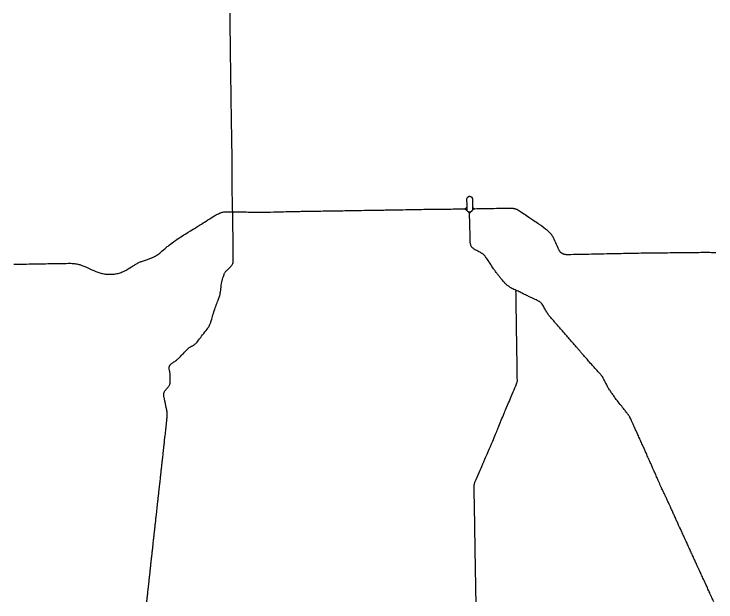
# Model space of a CAD drawing. Extents: x 103424 to 290657, y 38711 to 110967.
# Drawn here: x 250989 to 290657, y 38711 to 71907 of the extents above; entities that cross this region are included whole.
import ezdxf

# ---------------------------------------------------------------- set-up
doc = ezdxf.new("R2010")
doc.units = 0
doc.layers.add('GM_X_State_Route', color=7, linetype='Continuous')

msp = doc.modelspace()

# ---------------------------------------------------------------- linework, layer by layer
at = {"layer": 'GM_X_State_Route'}
msp.add_line((273738, 60874), (273764, 60875), dxfattribs=at)
for points in [[(263204, 71620), (263202, 71707), (263201, 71767), (263200, 71813), (263200, 71877), (263198, 71955)], [(263217, 70213), (263217, 70218), (263216, 70313), (263215, 70390), (263215, 70465), (263214, 70538), (263213, 70624), (263212, 70712), (263212, 70785), (263211, 70886), (263210, 70991), (263209, 71074), (263208, 71153), (263208, 71261), (263207, 71370), (263206, 71471), (263206, 71552), (263204, 71620)], [(263338, 61231), (263337, 61253), (263333, 61395), (263329, 61539), (263323, 61679), (263317, 61837), (263315, 61936), (263314, 62010), (263313, 62089), (263313, 62161), (263314, 62266), (263314, 62383), (263315, 62501), (263314, 62838), (263315, 62947), (263315, 63057), (263316, 63176), (263315, 63336), (263314, 63496), (263313, 63612), (263312, 63728), (263312, 63868), (263310, 64014), (263310, 64130), (263308, 64258), (263306, 64354), (263305, 64500), (263302, 64626), (263298, 64787), (263297, 64879), (263295, 64983), (263293, 65081), (263291, 65179), (263290, 65257), (263289, 65347), (263287, 65441), (263285, 65531), (263283, 65660), (263281, 65794), (263280, 65887), (263278, 65968), (263277, 66085), (263275, 66194), (263274, 66290), (263272, 66396), (263270, 66511), (263269, 66597), (263267, 66706), (263266, 66806), (263264, 66910), (263263, 66993), (263261, 67102), (263260, 67219), (263258, 67325), (263257, 67431), (263256, 67550), (263254, 67661), (263252, 67762), (263251, 67846), (263249, 67974), (263246, 68108), (263245, 68208), (263244, 68337), (263242, 68440), (263241, 68537), (263239, 68634), (263237, 68771), (263235, 68904), (263234, 68998), (263232, 69107), (263230, 69223), (263228, 69307), (263227, 69390), (263226, 69462), (263225, 69526), (263223, 69607), (263222, 69687), (263222, 69720), (263221, 69789), (263221, 69846), (263220, 69937), (263219, 70052), (263218, 70130), (263217, 70213)], [(276722, 61598), (276710, 61598), (276695, 61596), (276678, 61592), (276659, 61580), (276641, 61565), (276631, 61557), (276618, 61544), (276602, 61524), (276587, 61503), (276575, 61483), (276567, 61459), (276564, 61443), (276563, 61436), (276564, 61347), (276569, 61225), (276574, 61102), (276574, 61001), (276572, 60882), (276576, 60846), (276583, 60817)], [(276918, 60851), (276921, 60880), (276923, 60907), (276922, 60988), (276920, 61081), (276919, 61175), (276917, 61300), (276915, 61426), (276914, 61451), (276910, 61477), (276904, 61496), (276898, 61512), (276889, 61528), (276878, 61541), (276866, 61553), (276847, 61568), (276829, 61579), (276808, 61587), (276791, 61591), (276770, 61597), (276754, 61599), (276722, 61598)], [(263343, 61013), (263342, 61044), (263340, 61161), (263338, 61231)], [(260363, 59293), (260408, 59322), (260510, 59385), (260588, 59433), (260665, 59482), (260746, 59532), (260826, 59582), (260966, 59669), (261107, 59756), (261179, 59800), (261251, 59845), (261363, 59916), (261476, 59987), (261575, 60050), (261675, 60113), (261760, 60165), (261846, 60218), (261945, 60282), (262045, 60345), (262185, 60432), (262282, 60491), (262378, 60551), (262429, 60581), (262484, 60610), (262535, 60635), (262598, 60663), (262631, 60675), (262668, 60690), (262748, 60712), (262794, 60722), (262837, 60730), (262875, 60736), (262911, 60741), (262953, 60744), (263010, 60747), (263062, 60747), (263116, 60747)], [(263116, 60747), (263203, 60747), (263345, 60746)], [(263351, 60461), (263351, 60482), (263350, 60536), (263348, 60624), (263346, 60685), (263345, 60746), (263344, 60856), (263344, 60966), (263343, 61013)], [(263345, 60746), (263452, 60743), (263559, 60740), (263613, 60739)], [(263613, 60739), (263721, 60737), (263883, 60735), (264048, 60732), (264130, 60731), (264213, 60729)], [(264213, 60729), (264378, 60727), (264473, 60725), (264568, 60724), (264643, 60722), (264765, 60721), (264886, 60720), (265051, 60721), (265189, 60722), (265327, 60723), (265485, 60728), (265643, 60733), (265808, 60737), (265973, 60741), (266092, 60744), (266211, 60747), (266354, 60751), (266498, 60755), (266625, 60757), (266752, 60760), (266886, 60763), (267020, 60765), (267132, 60767), (267225, 60769)], [(267225, 60769), (267324, 60771), (267479, 60773), (267612, 60775), (267697, 60777), (267791, 60778), (267924, 60780), (268058, 60782), (268194, 60784), (268330, 60786), (268447, 60788)], [(268447, 60788), (268495, 60788), (268631, 60790), (268768, 60792), (268905, 60795), (269013, 60797), (269122, 60799), (269284, 60801), (269447, 60804), (269562, 60805), (269676, 60807), (269790, 60810), (269955, 60812), (270120, 60815), (270205, 60816), (270291, 60817), (270456, 60820), (270621, 60823), (270786, 60826), (270920, 60828), (271054, 60830), (271219, 60833), (271384, 60835), (271541, 60837), (271698, 60839), (271795, 60841), (271891, 60842), (271971, 60844), (272097, 60845), (272227, 60848), (272358, 60850), (272461, 60852), (272477, 60852)], [(272477, 60852), (272509, 60853), (272651, 60856), (272794, 60858), (272959, 60861), (273124, 60864), (273214, 60865), (273305, 60866), (273470, 60870), (273604, 60872), (273738, 60874)], [(273764, 60875), (273903, 60877), (274025, 60879), (274147, 60881)], [(274147, 60881), (274312, 60882), (274477, 60882), (274641, 60883), (274806, 60884), (274932, 60886), (275057, 60888), (275222, 60890), (275337, 60892), (275451, 60893), (275580, 60897), (275692, 60899), (275804, 60900), (275942, 60904), (276076, 60904), (276225, 60908), (276345, 60909), (276397, 60910), (276429, 60909), (276446, 60907), (276462, 60901), (276481, 60893), (276509, 60880), (276535, 60862), (276559, 60841), (276583, 60817)], [(276574, 61001), (276560, 60981), (276542, 60960), (276516, 60938), (276483, 60915), (276462, 60901)], [(276583, 60817), (276603, 60797), (276621, 60781), (276639, 60767), (276658, 60756)], [(276658, 60756), (276681, 60747), (276704, 60743), (276727, 60742), (276769, 60744), (276785, 60747), (276802, 60752), (276819, 60759), (276838, 60769), (276856, 60782), (276872, 60795), (276888, 60811), (276907, 60835), (276918, 60851)], [(276731, 60614), (276720, 60648), (276710, 60675), (276697, 60700), (276688, 60714), (276658, 60756)], [(276731, 60614), (276736, 60648), (276744, 60668), (276754, 60688), (276767, 60707), (276781, 60727), (276802, 60752)], [(276918, 60851), (276934, 60872), (276945, 60885), (276960, 60896), (276972, 60903), (276984, 60908), (277000, 60915), (277023, 60918)], [(276922, 60988), (276937, 60963), (276948, 60951), (276961, 60940), (276974, 60934), (276987, 60928), (277001, 60925), (277023, 60918)], [(277023, 60918), (277137, 60921), (277264, 60924), (277392, 60927), (277429, 60928), (277594, 60930), (277759, 60932), (277800, 60933)], [(277800, 60933), (277846, 60934), (277934, 60935), (278099, 60936), (278264, 60939), (278429, 60942), (278539, 60944), (278649, 60946), (278780, 60947), (278912, 60948), (279029, 60950), (279082, 60949), (279108, 60948), (279135, 60946), (279162, 60943), (279189, 60939), (279215, 60935), (279242, 60929), (279267, 60923), (279295, 60916)], [(279295, 60916), (279321, 60908), (279344, 60900), (279370, 60891), (279395, 60881), (279420, 60872), (279444, 60860), (279469, 60848), (279518, 60822), (279561, 60796), (279669, 60724), (279806, 60631), (279877, 60584), (279947, 60536), (280083, 60444), (280192, 60370), (280301, 60296), (280437, 60202), (280512, 60151), (280587, 60100), (280630, 60071), (280766, 59978), (280819, 59942), (280931, 59861), (281025, 59784), (281079, 59735), (281153, 59668), (281247, 59580), (281285, 59542), (281303, 59522), (281319, 59502), (281339, 59480), (281357, 59459), (281370, 59440), (281386, 59419), (281404, 59393), (281418, 59370), (281431, 59348), (281445, 59322), (281459, 59295), (281479, 59249), (281492, 59220), (281539, 59113), (281587, 59006), (281630, 58905), (281674, 58804)], [(259437, 47266), (259438, 47276), (259444, 47331), (259449, 47376), (259453, 47422), (259458, 47464), (259463, 47504), (259467, 47540), (259473, 47592), (259478, 47639), (259483, 47690), (259490, 47745), (259495, 47794), (259499, 47836), (259517, 47996), (259529, 48100), (259540, 48198), (259546, 48254), (259551, 48296), (259559, 48366), (259562, 48399), (259566, 48432), (259571, 48479), (259578, 48545), (259587, 48631), (259597, 48731), (259602, 48776), (259606, 48815), (259618, 48931), (259630, 49042), (259637, 49111), (259643, 49174), (259647, 49218), (259650, 49260), (259651, 49288), (259652, 49312), (259652, 49333), (259651, 49352), (259651, 49372), (259649, 49392), (259648, 49412), (259645, 49430), (259641, 49453), (259631, 49506), (259618, 49563), (259593, 49682), (259570, 49781), (259543, 49910), (259513, 50049), (259485, 50178), (259468, 50257), (259460, 50293), (259455, 50322), (259451, 50354), (259450, 50369), (259449, 50386), (259450, 50422), (259453, 50447), (259457, 50480), (259462, 50506), (259470, 50533), (259477, 50554), (259488, 50580), (259498, 50600), (259511, 50623), (259532, 50652), (259552, 50677), (259579, 50709), (259605, 50739), (259636, 50774), (259664, 50806), (259697, 50844), (259720, 50872), (259740, 50900), (259759, 50929), (259777, 50961), (259789, 50992), (259797, 51019), (259804, 51051), (259809, 51084), (259811, 51119), (259813, 51163), (259814, 51243), (259814, 51358), (259815, 51472), (259813, 51516), (259811, 51550), (259809, 51575), (259804, 51619), (259801, 51640), (259798, 51659), (259794, 51679), (259785, 51726), (259775, 51778), (259762, 51848), (259758, 51874), (259755, 51902), (259754, 51929), (259754, 51960), (259760, 51986), (259767, 52009), (259778, 52036), (259790, 52064), (259805, 52088), (259819, 52106), (259837, 52127), (259855, 52144), (259871, 52157), (259905, 52181), (259942, 52207), (259983, 52235), (260022, 52263), (260071, 52297), (260117, 52330), (260162, 52363), (260206, 52396), (260254, 52434), (260289, 52467), (260315, 52493), (260340, 52517), (260363, 52541), (260395, 52574), (260441, 52623), (260508, 52693), (260561, 52749), (260624, 52814), (260690, 52885), (260732, 52928), (260779, 52974), (260822, 53015), (260855, 53045), (260888, 53070), (260925, 53096), (260961, 53117), (261020, 53150), (261075, 53178), (261126, 53205), (261160, 53226), (261195, 53249), (261233, 53280), (261267, 53311), (261306, 53351), (261339, 53389), (261420, 53493), (261479, 53570), (261539, 53648), (261591, 53715), (261648, 53790), (261712, 53873), (261776, 53956), (261846, 54048), (261901, 54119), (261936, 54165), (261967, 54212), (261993, 54250), (262018, 54292), (262043, 54337), (262063, 54380), (262077, 54413), (262091, 54450), (262104, 54492), (262118, 54535), (262135, 54590), (262159, 54670), (262183, 54754), (262208, 54837), (262233, 54919), (262257, 54997), (262283, 55085), (262303, 55151), (262333, 55240), (262359, 55314), (262391, 55401), (262418, 55472), (262436, 55523), (262464, 55599), (262493, 55672), (262525, 55754), (262560, 55856), (262585, 55927), (262598, 55967), (262611, 56009), (262619, 56038), (262630, 56080), (262637, 56113), (262642, 56140), (262647, 56166), (262656, 56231), (262667, 56310), (262676, 56392), (262690, 56491), (262703, 56592), (262714, 56679), (262721, 56726), (262728, 56761), (262733, 56788), (262741, 56822), (262750, 56860), (262761, 56901), (262773, 56944), (262794, 57009), (262818, 57084), (262839, 57145), (262858, 57195), (262873, 57233), (262890, 57270), (262910, 57303), (262925, 57325), (262943, 57352), (262967, 57382), (262992, 57409), (263068, 57485), (263149, 57563), (263217, 57629), (263255, 57671), (263282, 57701), (263303, 57728), (263322, 57756), (263338, 57789), (263351, 57819), (263359, 57844), (263365, 57867), (263371, 57893), (263375, 57922), (263378, 57960), (263379, 57990), (263378, 58083), (263378, 58175), (263377, 58296), (263375, 58459), (263374, 58545), (263373, 58645), (263372, 58752), (263371, 58855), (263370, 58985), (263369, 59068), (263369, 59132), (263367, 59229), (263367, 59317), (263366, 59401), (263366, 59485), (263365, 59565), (263363, 59668), (263362, 59772), (263361, 59862), (263360, 59972), (263359, 60074), (263357, 60167), (263355, 60251), (263354, 60334), (263351, 60461)], [(276762, 59526), (276760, 59592), (276759, 59651), (276757, 59718), (276755, 59773), (276753, 59826), (276751, 59922), (276749, 60016), (276747, 60073), (276745, 60157), (276743, 60222), (276740, 60314), (276738, 60392), (276736, 60459), (276733, 60571), (276731, 60614)], [(277556, 58292), (277535, 58311), (277517, 58326), (277493, 58345), (277468, 58364), (277447, 58380), (277425, 58395), (277402, 58410), (277377, 58426), (277330, 58453), (277264, 58489), (277197, 58525), (277148, 58551), (277096, 58579), (277057, 58600), (277030, 58615), (276997, 58635), (276962, 58658), (276930, 58681), (276900, 58705), (276877, 58727), (276860, 58747), (276847, 58765), (276835, 58785), (276821, 58807), (276810, 58832), (276802, 58854), (276795, 58873), (276786, 58905), (276781, 58931), (276777, 58959), (276774, 58983), (276772, 59009), (276770, 59073), (276767, 59138), (276766, 59216), (276765, 59298), (276764, 59386), (276763, 59462), (276762, 59526)], [(254102, 57834), (254139, 57834), (254203, 57833), (254267, 57831), (254312, 57829), (254357, 57825), (254412, 57819), (254472, 57810), (254533, 57799), (254596, 57784), (254650, 57770), (254699, 57757), (254744, 57745), (254789, 57729), (254827, 57716), (254874, 57698), (254928, 57675), (255080, 57609), (255161, 57574), (255242, 57539), (255393, 57472), (255504, 57423), (255616, 57374), (255663, 57355), (255730, 57330), (255785, 57311), (255844, 57292), (255903, 57275), (255953, 57262), (256011, 57250), (256079, 57237), (256141, 57228), (256206, 57220), (256262, 57216), (256333, 57213), (256408, 57214), (256485, 57215), (256565, 57220), (256659, 57229), (256729, 57240), (256795, 57252), (256856, 57266), (256925, 57284), (256983, 57301), (257041, 57321), (257105, 57342), (257169, 57369), (257220, 57392), (257286, 57424), (257337, 57451), (257385, 57479), (257440, 57513), (257530, 57569), (257620, 57625), (257690, 57669), (257761, 57713), (257800, 57735), (257841, 57761), (257880, 57784), (257915, 57805), (257941, 57821), (257974, 57838), (258012, 57858), (258050, 57877), (258086, 57893), (258124, 57910), (258166, 57928), (258207, 57944), (258251, 57959), (258309, 57981), (258416, 58018), (258523, 58055), (258670, 58105), (258718, 58123), (258750, 58134), (258785, 58147), (258813, 58158), (258846, 58174), (258873, 58186), (258911, 58203), (258934, 58216), (258959, 58227), (258984, 58241), (259007, 58255), (259033, 58270), (259060, 58288), (259121, 58329), (259144, 58347), (259171, 58367), (259221, 58406), (259252, 58433), (259351, 58515), (259440, 58592), (259529, 58669), (259651, 58774), (259693, 58810), (259763, 58864), (259843, 58929), (259917, 58987), (260001, 59048), (260054, 59087), (260114, 59127), (260211, 59194), (260299, 59253), (260363, 59293)], [(281674, 58804), (281713, 58714), (281733, 58667), (281745, 58643), (281756, 58622), (281768, 58600), (281780, 58578), (281792, 58558), (281806, 58538), (281822, 58518), (281838, 58498), (281850, 58483), (281862, 58470), (281873, 58460), (281888, 58448), (281900, 58438), (281915, 58425), (281931, 58415), (281945, 58407), (281961, 58397), (281978, 58388), (281997, 58379), (282016, 58372), (282038, 58364), (282057, 58357), (282077, 58353), (282126, 58341), (282168, 58337), (282214, 58335), (282289, 58334), (282454, 58338), (282606, 58341), (282726, 58344)], [(282726, 58344), (282758, 58345), (282923, 58348), (283049, 58350), (283175, 58352), (283340, 58355), (283482, 58358), (283624, 58361), (283789, 58365), (283876, 58368), (283962, 58370), (284127, 58373), (284223, 58375), (284319, 58377), (284484, 58379), (284573, 58381), (284663, 58382), (284828, 58386), (284934, 58388), (285040, 58390), (285171, 58391), (285302, 58394), (285432, 58398), (285597, 58400), (285683, 58402), (285769, 58403), (285934, 58406), (286032, 58407), (286129, 58409), (286284, 58412), (286439, 58415), (286591, 58417), (286743, 58419), (286827, 58420), (286970, 58422), (287135, 58423), (287285, 58425), (287436, 58426), (287565, 58428), (287693, 58431), (287762, 58431), (287927, 58432), (288064, 58434), (288201, 58435), (288323, 58436), (288445, 58438), (288603, 58440), (288762, 58442), (288927, 58444), (289061, 58445), (289194, 58447), (289273, 58447), (289335, 58448)], [(289335, 58448), (289396, 58448), (289486, 58449), (289576, 58450), (289690, 58452), (289803, 58453), (289929, 58456), (290054, 58458), (290192, 58457), (290318, 58454), (290414, 58449), (290510, 58443), (290647, 58436), (290657, 58436)], [(277594, 58254), (277576, 58273), (277556, 58292)], [(277636, 58204), (277616, 58230), (277598, 58250), (277594, 58254)], [(277831, 57918), (277785, 57989), (277749, 58044), (277714, 58095), (277680, 58145), (277636, 58204)], [(279372, 56302), (279309, 56332), (279240, 56363), (279183, 56391), (279126, 56419), (279069, 56449), (279033, 56470), (279003, 56489), (278981, 56503), (278966, 56514), (278937, 56533), (278912, 56552), (278877, 56578), (278848, 56602), (278820, 56627), (278791, 56653), (278772, 56670), (278754, 56688), (278724, 56720), (278704, 56742), (278685, 56763), (278658, 56794), (278637, 56820), (278591, 56877), (278559, 56916), (278540, 56940), (278504, 56984), (278477, 57019), (278449, 57054), (278415, 57096), (278369, 57153), (278341, 57189), (278299, 57241), (278269, 57279), (278235, 57323), (278204, 57365), (278174, 57405), (278143, 57447), (278117, 57484), (278088, 57526), (278054, 57576), (278015, 57632), (277990, 57672), (277958, 57722), (277929, 57767), (277890, 57827), (277862, 57871), (277831, 57918)], [(250982, 57779), (251130, 57781), (251295, 57784), (251460, 57787), (251574, 57789), (251688, 57792), (251853, 57795), (251995, 57797), (252137, 57800), (252302, 57803), (252467, 57806), (252632, 57809), (252768, 57811), (252903, 57813), (253056, 57816), (253111, 57817), (253198, 57819), (253286, 57821), (253451, 57824), (253555, 57825), (253659, 57827), (253824, 57829), (253940, 57831), (254055, 57833), (254102, 57834)], [(277002, 44482), (277001, 44566), (276999, 44650), (276995, 44810), (276993, 44956), (276991, 45093), (276989, 45230), (276992, 45287), (276995, 45320), (276999, 45342), (277005, 45371), (277011, 45401), (277024, 45435), (277039, 45472), (277071, 45547), (277108, 45633), (277163, 45760), (277218, 45888), (277275, 46019), (277330, 46144), (277385, 46272), (277425, 46365), (277484, 46504), (277537, 46627), (277598, 46766), (277659, 46905), (277723, 47054), (277765, 47152), (277806, 47249), (277859, 47371), (277912, 47492), (277976, 47640), (278039, 47787), (278084, 47891), (278128, 47996), (278167, 48088), (278205, 48181), (278237, 48259), (278269, 48336), (278301, 48413), (278334, 48491), (278394, 48644), (278429, 48732), (278465, 48821), (278524, 48969), (278564, 49066), (278604, 49163), (278647, 49265), (278689, 49367), (278721, 49444), (278753, 49521), (278789, 49603), (278825, 49686), (278879, 49815), (278933, 49945), (278981, 50056), (279028, 50168), (279092, 50320), (279144, 50444), (279195, 50568), (279245, 50686), (279294, 50804), (279341, 50916), (279389, 51029), (279411, 51085), (279422, 51123), (279430, 51158), (279433, 51188), (279433, 51232), (279432, 51340), (279431, 51448), (279430, 51537), (279429, 51625), (279428, 51738), (279426, 51851), (279425, 51969), (279423, 52056), (279421, 52183), (279419, 52291), (279417, 52398), (279415, 52505), (279413, 52643), (279410, 52781), (279407, 52918), (279405, 53055), (279402, 53199), (279400, 53310), (279398, 53422), (279397, 53526), (279396, 53629), (279393, 53788), (279390, 53953), (279388, 54071), (279385, 54190), (279383, 54355), (279381, 54520), (279379, 54685), (279377, 54784), (279376, 54882), (279373, 55047), (279371, 55165), (279369, 55282), (279366, 55447), (279364, 55568), (279361, 55690), (279360, 55855), (279358, 56020), (279357, 56130), (279356, 56239), (279358, 56269), (279365, 56287), (279372, 56302)], [(287826, 44637), (287804, 44685), (287789, 44716), (287766, 44764), (287740, 44821), (287714, 44875), (287696, 44914), (287672, 44966), (287639, 45036), (287607, 45105), (287581, 45163), (287546, 45238), (287513, 45310), (287481, 45382), (287448, 45455), (287427, 45501), (287398, 45567), (287376, 45616), (287353, 45666), (287329, 45722), (287303, 45781), (287281, 45830), (287251, 45899), (287214, 45981), (287185, 46044), (287159, 46102), (287131, 46165), (287112, 46206), (287092, 46251), (287071, 46297), (287053, 46336), (287028, 46396), (287005, 46451), (286987, 46491), (286971, 46527), (286943, 46588), (286916, 46648), (286889, 46708), (286856, 46784), (286833, 46836), (286805, 46899), (286774, 46970), (286748, 47029), (286723, 47089), (286705, 47131), (286681, 47186), (286657, 47241), (286638, 47285), (286617, 47333), (286603, 47362), (286593, 47383), (286572, 47430), (286550, 47478), (286529, 47525), (286499, 47591), (286473, 47648), (286441, 47719), (286419, 47767), (286391, 47830), (286362, 47894), (286331, 47964), (286306, 48019), (286277, 48082), (286251, 48139), (286219, 48211), (286182, 48292), (286146, 48373), (286118, 48434), (286084, 48507), (286058, 48563), (286033, 48618), (286014, 48659), (285994, 48702), (285974, 48747), (285942, 48818), (285906, 48899), (285886, 48943), (285865, 48989), (285837, 49050), (285808, 49110), (285797, 49134), (285786, 49155), (285774, 49177), (285757, 49206), (285741, 49231), (285722, 49258), (285705, 49284), (285686, 49309), (285660, 49342), (285632, 49378), (285610, 49406), (285591, 49430), (285552, 49478), (285524, 49514), (285476, 49574), (285436, 49626), (285384, 49689), (285331, 49758), (285284, 49817), (285244, 49868), (285187, 49940), (285135, 50006), (285088, 50064), (285054, 50108), (285020, 50152), (284978, 50208), (284951, 50246), (284916, 50295), (284877, 50350), (284850, 50389), (284825, 50426), (284789, 50477), (284759, 50520), (284729, 50563), (284702, 50604), (284676, 50643), (284641, 50694), (284610, 50741), (284583, 50784), (284555, 50829), (284530, 50876), (284501, 50931), (284463, 51001), (284437, 51056), (284420, 51091), (284396, 51138), (284375, 51181), (284354, 51222), (284326, 51276), (284308, 51312), (284288, 51350), (284262, 51395), (284238, 51433), (284213, 51467), (284190, 51499), (284157, 51539), (284123, 51578), (284095, 51609), (284047, 51663), (283988, 51726), (283935, 51784), (283873, 51851), (283846, 51881), (283817, 51913), (283775, 51960), (283735, 52004), (283701, 52041), (283659, 52087), (283620, 52129), (283572, 52184), (283519, 52244), (283493, 52274), (283462, 52310), (283417, 52361), (283374, 52412), (283334, 52459), (283278, 52523), (283233, 52574), (283191, 52623), (283170, 52647), (283133, 52689), (283098, 52729), (283067, 52764), (283040, 52796), (283008, 52831), (282975, 52870), (282927, 52925), (282876, 52985), (282848, 53018), (282815, 53057), (282763, 53116), (282713, 53173), (282678, 53212), (282645, 53250), (282601, 53300), (282560, 53347), (282516, 53398), (282480, 53440), (282441, 53484), (282401, 53531), (282360, 53577), (282320, 53624), (282275, 53675), (282227, 53729), (282194, 53768), (282165, 53800), (282133, 53837), (282095, 53880), (282055, 53927), (282019, 53968), (281979, 54013), (281943, 54055), (281906, 54097), (281869, 54140), (281836, 54180), (281777, 54247), (281747, 54281), (281698, 54338), (281667, 54373), (281636, 54408), (281598, 54453), (281559, 54498), (281526, 54537), (281487, 54581), (281449, 54625), (281406, 54674), (281368, 54717), (281319, 54773), (281283, 54815), (281240, 54866), (281216, 54895), (281193, 54925), (281177, 54948), (281148, 54993), (281126, 55030), (281100, 55075), (281068, 55129), (281046, 55169), (281020, 55214), (280991, 55264), (280965, 55308), (280934, 55363), (280909, 55405), (280873, 55467), (280840, 55517), (280821, 55542), (280802, 55566), (280783, 55589), (280755, 55616), (280724, 55642), (280689, 55667), (280658, 55685), (280626, 55702), (280586, 55722), (280552, 55738), (280495, 55765), (280434, 55794), (280397, 55812), (280335, 55841), (280260, 55877), (280203, 55904), (280150, 55929), (280071, 55967), (280023, 55989), (279961, 56019), (279902, 56047), (279841, 56077), (279804, 56094), (279766, 56112), (279713, 56138), (279644, 56171), (279597, 56194), (279527, 56228), (279473, 56254), (279425, 56277), (279372, 56302)], [(259329, 46301), (259329, 46305), (259334, 46349), (259340, 46397), (259344, 46433), (259349, 46479), (259354, 46527), (259361, 46582), (259367, 46642), (259373, 46696), (259379, 46744), (259385, 46798), (259392, 46858), (259397, 46913), (259408, 47016), (259419, 47116), (259424, 47161), (259430, 47211), (259437, 47266)], [(259268, 45751), (259270, 45768), (259274, 45802), (259278, 45847), (259283, 45893), (259288, 45938), (259292, 45968), (259296, 46005), (259301, 46052), (259305, 46095), (259312, 46151), (259318, 46205), (259321, 46236), (259325, 46271), (259329, 46301)], [(259073, 43999), (259082, 44076), (259093, 44175), (259098, 44235), (259103, 44281), (259109, 44331), (259116, 44393), (259120, 44430), (259126, 44478), (259131, 44525), (259135, 44564), (259141, 44613), (259148, 44672), (259155, 44738), (259158, 44765), (259164, 44813), (259168, 44851), (259172, 44888), (259177, 44927), (259181, 44965), (259185, 44999), (259190, 45044), (259194, 45078), (259198, 45118), (259203, 45159), (259208, 45201), (259214, 45253), (259218, 45293), (259223, 45331), (259229, 45386), (259233, 45424), (259239, 45479), (259245, 45531), (259250, 45578), (259257, 45642), (259262, 45689), (259266, 45730), (259268, 45751)], [(277101, 38711), (277099, 38823), (277097, 38946), (277094, 39111), (277092, 39276), (277090, 39404), (277088, 39533), (277085, 39698), (277083, 39863), (277080, 40028), (277077, 40193), (277074, 40321), (277072, 40450), (277071, 40503), (277067, 40663), (277065, 40828), (277063, 40952), (277062, 41076), (277058, 41241), (277055, 41406), (277053, 41505), (277050, 41604), (277048, 41725), (277046, 41845), (277044, 42010), (277042, 42132), (277040, 42253), (277038, 42418), (277035, 42583), (277034, 42685), (277032, 42786), (277029, 42951), (277027, 43049), (277025, 43147), (277023, 43312), (277021, 43467), (277019, 43622), (277015, 43787), (277013, 43897), (277011, 44007), (277008, 44172), (277006, 44281), (277004, 44390), (277002, 44482)], [(289653, 40645), (289637, 40679), (289600, 40759), (289581, 40801), (289564, 40836), (289531, 40906), (289506, 40962), (289484, 41009), (289458, 41065), (289428, 41131), (289408, 41174), (289387, 41220), (289362, 41277), (289332, 41340), (289303, 41404), (289279, 41456), (289251, 41517), (289221, 41583), (289196, 41638), (289172, 41691), (289144, 41752), (289114, 41817), (289078, 41895), (289048, 41961), (289026, 42009), (289003, 42060), (288976, 42118), (288957, 42160), (288925, 42229), (288898, 42289), (288863, 42368), (288837, 42423), (288812, 42478), (288793, 42520), (288776, 42558), (288747, 42621), (288719, 42683), (288687, 42752), (288666, 42797), (288644, 42845), (288605, 42929), (288582, 42978), (288548, 43056), (288526, 43101), (288501, 43157), (288475, 43213), (288455, 43257), (288429, 43316), (288398, 43382), (288383, 43416), (288363, 43459), (288337, 43517), (288311, 43573), (288289, 43622), (288264, 43677), (288239, 43732), (288214, 43786), (288193, 43834), (288175, 43873), (288150, 43927), (288128, 43975), (288106, 44024), (288084, 44073), (288063, 44119), (288047, 44153), (288029, 44193), (288009, 44236), (287986, 44287), (287968, 44327), (287940, 44387), (287927, 44419), (287896, 44484), (287879, 44519), (287860, 44562), (287841, 44605), (287826, 44637)], [(258607, 39759), (258612, 39803), (258618, 39854), (258623, 39905), (258627, 39942), (258633, 39996), (258639, 40047), (258644, 40093), (258650, 40157), (258656, 40210), (258661, 40257), (258667, 40313), (258673, 40364), (258678, 40410), (258684, 40463), (258689, 40514), (258695, 40566), (258700, 40614), (258703, 40642), (258707, 40676), (258713, 40731), (258719, 40783), (258724, 40831), (258729, 40879), (258735, 40932), (258741, 40986), (258747, 41044), (258753, 41095), (258759, 41146), (258765, 41200), (258771, 41255), (258776, 41302), (258781, 41348), (258786, 41396), (258791, 41440), (258796, 41485), (258803, 41547), (258808, 41591), (258813, 41633), (258818, 41680), (258824, 41736), (258829, 41785), (258834, 41824), (258840, 41882), (258844, 41917), (258845, 41928), (258851, 41983), (258856, 42028), (258861, 42072), (258869, 42141), (258875, 42194), (258880, 42243), (258886, 42296), (258890, 42335), (258896, 42384), (258901, 42438), (258907, 42487), (258912, 42533), (258916, 42573), (258920, 42607), (258925, 42645), (258928, 42673), (258932, 42710), (258935, 42738), (258939, 42768), (258944, 42813), (258948, 42851), (258954, 42910), (258957, 42937), (258961, 42971), (258965, 43003), (258969, 43042), (258974, 43081), (258980, 43134), (258984, 43176), (258989, 43218), (258994, 43260), (258997, 43292), (259000, 43323), (259003, 43349), (259008, 43397), (259012, 43434), (259019, 43490), (259024, 43534), (259029, 43579), (259032, 43614), (259036, 43646), (259039, 43679), (259052, 43788), (259060, 43864), (259073, 43999)], [(290535, 38711), (290518, 38749), (290496, 38799), (290471, 38854), (290451, 38897), (290433, 38936), (290417, 38971), (290390, 39029), (290365, 39080), (290336, 39144), (290304, 39217), (290273, 39284), (290245, 39348), (290203, 39442), (290172, 39512), (290135, 39594), (290104, 39662), (290062, 39755), (290025, 39833), (289984, 39923), (289950, 39998), (289923, 40056), (289891, 40126), (289861, 40192), (289827, 40265), (289802, 40321), (289774, 40380), (289751, 40431), (289729, 40479), (289691, 40562), (289653, 40645)], [(258531, 39059), (258537, 39110), (258543, 39168), (258549, 39229), (258558, 39308), (258567, 39387), (258575, 39462), (258582, 39527), (258588, 39586), (258594, 39634), (258599, 39686), (258607, 39759)], [(258493, 38711), (258497, 38741), (258503, 38797), (258509, 38851), (258516, 38917), (258521, 38964), (258527, 39023), (258531, 39059)]]:
    msp.add_lwpolyline(points, dxfattribs=at)

doc.saveas('drawing.dxf')
